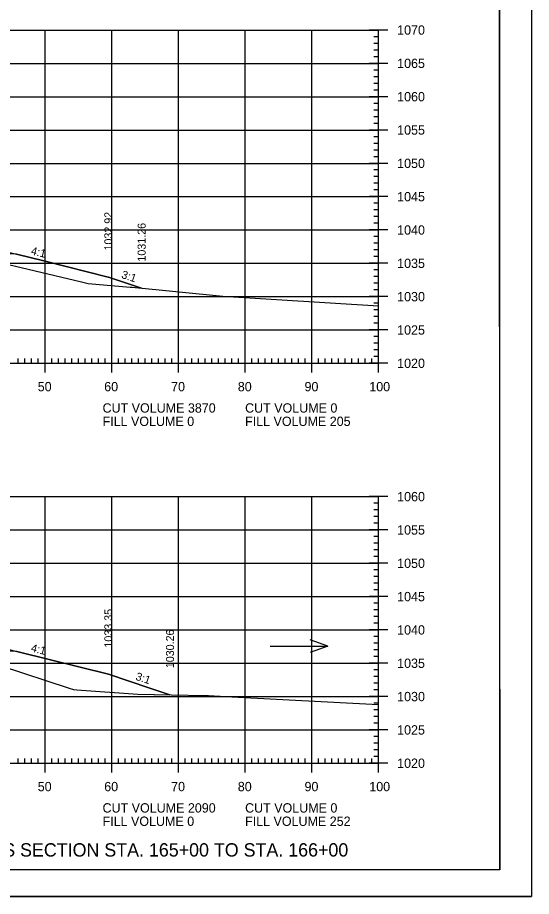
# Model space of a CAD drawing. Extents: x 1322838 to 1324533, y 339903 to 351025.
# Drawn here: x 1323789.6 to 1323866.6, y 346255.3 to 346387.2 of the extents above; entities that cross this region are included whole.
import ezdxf

# ---------------------------------------------------------------- set-up
doc = ezdxf.new("R2010")
doc.units = 0
for name, color, linetype in [('R_Axis', 7, 'Continuous'), ('R_Axis Annot', 7, 'Continuous'), ('R_Border', 7, 'Continuous'), ('R_Draft', 7, 'Continuous'), ('R_Exist Surface', 7, 'Continuous'), ('R_Fin Surface', 7, 'Continuous'), ('R_Fin Surface Annot', 7, 'Continuous'), ('R_Grid', 7, 'Continuous'), ('R_No Plot', 7, 'Continuous'), ('R_Water Annot', 7, 'Continuous')]:
    doc.layers.add(name, color=color, linetype=linetype)

msp = doc.modelspace()

# ---------------------------------------------------------------- linework, layer by layer
at = {"layer": 'R_Axis'}
for p, q in [((1323845.12, 346385.29), (1323842.32, 346385.29)), ((1323843.72, 346384.29), (1323843.02, 346384.29)), ((1323843.72, 346335.29), (1323843.72, 346385.29)), ((1323843.72, 346383.29), (1323843.02, 346383.29)), ((1323843.72, 346382.29), (1323843.02, 346382.29)), ((1323845.12, 346380.29), (1323842.32, 346380.29)), ((1323843.72, 346381.29), (1323843.02, 346381.29)), ((1323843.72, 346379.29), (1323843.02, 346379.29)), ((1323843.72, 346378.29), (1323843.02, 346378.29)), ((1323843.72, 346377.29), (1323843.02, 346377.29)), ((1323843.72, 346376.29), (1323843.02, 346376.29)), ((1323845.12, 346375.29), (1323842.32, 346375.29)), ((1323843.72, 346374.29), (1323843.02, 346374.29)), ((1323843.72, 346373.29), (1323843.02, 346373.29)), ((1323843.72, 346372.29), (1323843.02, 346372.29)), ((1323843.72, 346371.29), (1323843.02, 346371.29)), ((1323845.12, 346370.29), (1323842.32, 346370.29)), ((1323843.72, 346369.29), (1323843.02, 346369.29)), ((1323843.72, 346368.29), (1323843.02, 346368.29)), ((1323843.72, 346367.29), (1323843.02, 346367.29)), ((1323843.72, 346366.29), (1323843.02, 346366.29)), ((1323845.12, 346365.29), (1323842.32, 346365.29)), ((1323843.72, 346364.29), (1323843.02, 346364.29)), ((1323843.72, 346363.29), (1323843.02, 346363.29)), ((1323843.72, 346362.29), (1323843.02, 346362.29)), ((1323845.12, 346360.29), (1323842.32, 346360.29)), ((1323843.72, 346361.29), (1323843.02, 346361.29)), ((1323843.72, 346359.29), (1323843.02, 346359.29)), ((1323843.72, 346358.29), (1323843.02, 346358.29)), ((1323843.72, 346357.29), (1323843.02, 346357.29)), ((1323845.12, 346355.29), (1323842.32, 346355.29)), ((1323843.72, 346356.29), (1323843.02, 346356.29)), ((1323843.72, 346354.29), (1323843.02, 346354.29)), ((1323843.72, 346353.29), (1323843.02, 346353.29)), ((1323843.72, 346352.29), (1323843.02, 346352.29)), ((1323843.72, 346351.29), (1323843.02, 346351.29)), ((1323845.12, 346350.29), (1323842.32, 346350.29)), ((1323843.72, 346349.29), (1323843.02, 346349.29)), ((1323843.72, 346348.29), (1323843.02, 346348.29)), ((1323843.72, 346347.29), (1323843.02, 346347.29)), ((1323843.72, 346346.29), (1323843.02, 346346.29)), ((1323845.12, 346345.29), (1323842.32, 346345.29)), ((1323843.72, 346344.29), (1323843.02, 346344.29)), ((1323843.72, 346343.29), (1323843.02, 346343.29)), ((1323843.72, 346342.29), (1323843.02, 346342.29)), ((1323843.72, 346341.29), (1323843.02, 346341.29)), ((1323845.12, 346340.29), (1323842.32, 346340.29)), ((1323843.72, 346339.29), (1323843.02, 346339.29)), ((1323843.72, 346338.29), (1323843.02, 346338.29)), ((1323793.72, 346333.89), (1323793.72, 346336.69)), ((1323803.72, 346333.89), (1323803.72, 346336.69)), ((1323813.72, 346333.89), (1323813.72, 346336.69)), ((1323823.72, 346333.89), (1323823.72, 346336.69)), ((1323833.72, 346333.89), (1323833.72, 346336.69)), ((1323843.72, 346337.29), (1323843.02, 346337.29)), ((1323843.72, 346333.89), (1323843.72, 346336.69)), ((1323563.72, 346335.29), (1323843.72, 346335.29)), ((1323789.72, 346335.29), (1323789.72, 346335.99)), ((1323790.72, 346335.29), (1323790.72, 346335.99)), ((1323791.72, 346335.29), (1323791.72, 346335.99)), ((1323792.72, 346335.29), (1323792.72, 346335.99)), ((1323794.72, 346335.29), (1323794.72, 346335.99)), ((1323795.72, 346335.29), (1323795.72, 346335.99)), ((1323796.72, 346335.29), (1323796.72, 346335.99)), ((1323797.72, 346335.29), (1323797.72, 346335.99)), ((1323798.72, 346335.29), (1323798.72, 346335.99)), ((1323799.72, 346335.29), (1323799.72, 346335.99)), ((1323800.72, 346335.29), (1323800.72, 346335.99)), ((1323801.72, 346335.29), (1323801.72, 346335.99)), ((1323802.72, 346335.29), (1323802.72, 346335.99)), ((1323804.72, 346335.29), (1323804.72, 346335.99)), ((1323805.72, 346335.29), (1323805.72, 346335.99)), ((1323806.72, 346335.29), (1323806.72, 346335.99)), ((1323807.72, 346335.29), (1323807.72, 346335.99)), ((1323808.72, 346335.29), (1323808.72, 346335.99)), ((1323809.72, 346335.29), (1323809.72, 346335.99)), ((1323810.72, 346335.29), (1323810.72, 346335.99)), ((1323811.72, 346335.29), (1323811.72, 346335.99)), ((1323812.72, 346335.29), (1323812.72, 346335.99)), ((1323814.72, 346335.29), (1323814.72, 346335.99)), ((1323815.72, 346335.29), (1323815.72, 346335.99)), ((1323816.72, 346335.29), (1323816.72, 346335.99)), ((1323817.72, 346335.29), (1323817.72, 346335.99)), ((1323818.72, 346335.29), (1323818.72, 346335.99)), ((1323819.72, 346335.29), (1323819.72, 346335.99)), ((1323820.72, 346335.29), (1323820.72, 346335.99)), ((1323821.72, 346335.29), (1323821.72, 346335.99)), ((1323822.72, 346335.29), (1323822.72, 346335.99)), ((1323824.72, 346335.29), (1323824.72, 346335.99)), ((1323825.72, 346335.29), (1323825.72, 346335.99)), ((1323826.72, 346335.29), (1323826.72, 346335.99)), ((1323827.72, 346335.29), (1323827.72, 346335.99)), ((1323828.72, 346335.29), (1323828.72, 346335.99)), ((1323829.72, 346335.29), (1323829.72, 346335.99)), ((1323830.72, 346335.29), (1323830.72, 346335.99)), ((1323831.72, 346335.29), (1323831.72, 346335.99)), ((1323832.72, 346335.29), (1323832.72, 346335.99)), ((1323834.72, 346335.29), (1323834.72, 346335.99)), ((1323835.72, 346335.29), (1323835.72, 346335.99)), ((1323836.72, 346335.29), (1323836.72, 346335.99)), ((1323837.72, 346335.29), (1323837.72, 346335.99)), ((1323838.72, 346335.29), (1323838.72, 346335.99)), ((1323839.72, 346335.29), (1323839.72, 346335.99)), ((1323840.72, 346335.29), (1323840.72, 346335.99)), ((1323841.72, 346335.29), (1323841.72, 346335.99)), ((1323845.12, 346335.29), (1323842.32, 346335.29)), ((1323842.72, 346335.29), (1323842.72, 346335.99)), ((1323843.72, 346336.29), (1323843.02, 346336.29)), ((1323845.12, 346315.29), (1323842.32, 346315.29)), ((1323843.72, 346314.29), (1323843.02, 346314.29)), ((1323843.72, 346275.29), (1323843.72, 346315.29)), ((1323843.72, 346313.29), (1323843.02, 346313.29)), ((1323843.72, 346312.29), (1323843.02, 346312.29)), ((1323845.12, 346310.29), (1323842.32, 346310.29)), ((1323843.72, 346311.29), (1323843.02, 346311.29)), ((1323843.72, 346309.29), (1323843.02, 346309.29)), ((1323843.72, 346308.29), (1323843.02, 346308.29)), ((1323843.72, 346307.29), (1323843.02, 346307.29)), ((1323843.72, 346306.29), (1323843.02, 346306.29)), ((1323845.12, 346305.29), (1323842.32, 346305.29)), ((1323843.72, 346304.29), (1323843.02, 346304.29)), ((1323843.72, 346303.29), (1323843.02, 346303.29)), ((1323843.72, 346302.29), (1323843.02, 346302.29)), ((1323843.72, 346301.29), (1323843.02, 346301.29)), ((1323845.12, 346300.29), (1323842.32, 346300.29)), ((1323843.72, 346299.29), (1323843.02, 346299.29)), ((1323843.72, 346298.29), (1323843.02, 346298.29)), ((1323843.72, 346297.29), (1323843.02, 346297.29)), ((1323843.72, 346296.29), (1323843.02, 346296.29)), ((1323845.12, 346295.29), (1323842.32, 346295.29)), ((1323843.72, 346294.29), (1323843.02, 346294.29)), ((1323843.72, 346293.29), (1323843.02, 346293.29)), ((1323843.72, 346292.29), (1323843.02, 346292.29)), ((1323843.72, 346291.29), (1323843.02, 346291.29)), ((1323845.12, 346290.29), (1323842.32, 346290.29)), ((1323843.72, 346289.29), (1323843.02, 346289.29)), ((1323843.72, 346288.29), (1323843.02, 346288.29)), ((1323843.72, 346287.29), (1323843.02, 346287.29)), ((1323845.12, 346285.29), (1323842.32, 346285.29)), ((1323843.72, 346286.29), (1323843.02, 346286.29)), ((1323843.72, 346284.29), (1323843.02, 346284.29)), ((1323843.72, 346283.29), (1323843.02, 346283.29)), ((1323843.72, 346282.29), (1323843.02, 346282.29)), ((1323843.72, 346281.29), (1323843.02, 346281.29)), ((1323845.12, 346280.29), (1323842.32, 346280.29)), ((1323843.72, 346279.29), (1323843.02, 346279.29)), ((1323843.72, 346278.29), (1323843.02, 346278.29)), ((1323843.72, 346277.29), (1323843.02, 346277.29)), ((1323789.72, 346275.29), (1323789.72, 346275.99)), ((1323790.72, 346275.29), (1323790.72, 346275.99)), ((1323791.72, 346275.29), (1323791.72, 346275.99)), ((1323792.72, 346275.29), (1323792.72, 346275.99)), ((1323793.72, 346273.89), (1323793.72, 346276.69)), ((1323794.72, 346275.29), (1323794.72, 346275.99)), ((1323795.72, 346275.29), (1323795.72, 346275.99)), ((1323796.72, 346275.29), (1323796.72, 346275.99)), ((1323797.72, 346275.29), (1323797.72, 346275.99)), ((1323798.72, 346275.29), (1323798.72, 346275.99)), ((1323799.72, 346275.29), (1323799.72, 346275.99)), ((1323800.72, 346275.29), (1323800.72, 346275.99)), ((1323801.72, 346275.29), (1323801.72, 346275.99)), ((1323802.72, 346275.29), (1323802.72, 346275.99)), ((1323803.72, 346273.89), (1323803.72, 346276.69)), ((1323804.72, 346275.29), (1323804.72, 346275.99)), ((1323805.72, 346275.29), (1323805.72, 346275.99)), ((1323806.72, 346275.29), (1323806.72, 346275.99)), ((1323807.72, 346275.29), (1323807.72, 346275.99)), ((1323808.72, 346275.29), (1323808.72, 346275.99)), ((1323809.72, 346275.29), (1323809.72, 346275.99)), ((1323810.72, 346275.29), (1323810.72, 346275.99)), ((1323811.72, 346275.29), (1323811.72, 346275.99)), ((1323812.72, 346275.29), (1323812.72, 346275.99)), ((1323813.72, 346273.89), (1323813.72, 346276.69)), ((1323814.72, 346275.29), (1323814.72, 346275.99)), ((1323815.72, 346275.29), (1323815.72, 346275.99)), ((1323816.72, 346275.29), (1323816.72, 346275.99)), ((1323817.72, 346275.29), (1323817.72, 346275.99)), ((1323818.72, 346275.29), (1323818.72, 346275.99)), ((1323819.72, 346275.29), (1323819.72, 346275.99)), ((1323820.72, 346275.29), (1323820.72, 346275.99)), ((1323821.72, 346275.29), (1323821.72, 346275.99)), ((1323822.72, 346275.29), (1323822.72, 346275.99)), ((1323823.72, 346273.89), (1323823.72, 346276.69)), ((1323824.72, 346275.29), (1323824.72, 346275.99)), ((1323825.72, 346275.29), (1323825.72, 346275.99)), ((1323826.72, 346275.29), (1323826.72, 346275.99)), ((1323827.72, 346275.29), (1323827.72, 346275.99)), ((1323828.72, 346275.29), (1323828.72, 346275.99)), ((1323829.72, 346275.29), (1323829.72, 346275.99)), ((1323830.72, 346275.29), (1323830.72, 346275.99)), ((1323831.72, 346275.29), (1323831.72, 346275.99)), ((1323832.72, 346275.29), (1323832.72, 346275.99)), ((1323833.72, 346273.89), (1323833.72, 346276.69)), ((1323834.72, 346275.29), (1323834.72, 346275.99)), ((1323835.72, 346275.29), (1323835.72, 346275.99)), ((1323836.72, 346275.29), (1323836.72, 346275.99)), ((1323837.72, 346275.29), (1323837.72, 346275.99)), ((1323838.72, 346275.29), (1323838.72, 346275.99)), ((1323839.72, 346275.29), (1323839.72, 346275.99)), ((1323840.72, 346275.29), (1323840.72, 346275.99)), ((1323841.72, 346275.29), (1323841.72, 346275.99)), ((1323842.72, 346275.29), (1323842.72, 346275.99)), ((1323843.72, 346276.29), (1323843.02, 346276.29)), ((1323843.72, 346273.89), (1323843.72, 346276.69)), ((1323563.72, 346275.29), (1323843.72, 346275.29)), ((1323845.12, 346275.29), (1323842.32, 346275.29))]:
    msp.add_line(p, q, dxfattribs=at)
at = {"layer": 'R_Border'}
for q in [(1323861.9, 346464.75), (1323545.72, 346259.29)]:
    msp.add_line((1323861.9, 346259.29), q, dxfattribs=at)
at = {"layer": 'R_Exist Surface'}
for points in [[(1323788.27, 346350.1), (1323799.21, 346347.51), (1323800.2, 346347.28), (1323806.49, 346346.72), (1323806.77, 346346.69), (1323806.8, 346346.69), (1323820.4, 346345.36), (1323843.72, 346343.9)], [(1323787.02, 346289.94), (1323797.33, 346286.56), (1323797.99, 346286.34), (1323798.48, 346286.31), (1323807.62, 346285.66), (1323817.71, 346285.44), (1323818.22, 346285.44), (1323821.72, 346285.25), (1323843.72, 346284.12)]]:
    msp.add_lwpolyline(points, dxfattribs=at)
at = {"layer": 'R_Fin Surface'}
for points in [[(1323684.22, 346343.6), (1323691.84, 346344.87), (1323699.56, 346346.16), (1323706.22, 346347.26), (1323712.22, 346347.78), (1323713.09, 346347.86), (1323714.22, 346347.95), (1323714.22, 346347.95), (1323731.03, 346349.4), (1323743.72, 346350.49), (1323743.72, 346350.49), (1323754.58, 346351.42), (1323773.22, 346353.03), (1323774.49, 346353.14), (1323775.22, 346353.2), (1323781.22, 346353.71), (1323789.44, 346351.66), (1323793.72, 346350.59), (1323803.21, 346348.22), (1323803.22, 346348.21), (1323808.21, 346346.55)], [(1323635.42, 346300.57), (1323635.42, 346300.57), (1323635.42, 346300.57), (1323636.68, 346300.15), (1323684.22, 346284.3), (1323692.43, 346285.67), (1323706.22, 346287.97), (1323712.22, 346288.46), (1323714.22, 346288.63), (1323722.02, 346289.27), (1323743.69, 346291.05), (1323743.72, 346291.05), (1323756.38, 346292.1), (1323773.21, 346293.48), (1323773.22, 346293.48), (1323775.22, 346293.64), (1323781.22, 346294.14), (1323785.4, 346293.09), (1323789.5, 346292.07), (1323789.52, 346292.06), (1323794.53, 346290.81), (1323803.22, 346288.64), (1323809.42, 346286.57), (1323812.46, 346285.55)]]:
    msp.add_lwpolyline(points, dxfattribs=at)
at = {"layer": 'R_Grid'}
for p, q in [((1323563.72, 346385.29), (1323843.72, 346385.29)), ((1323793.72, 346335.29), (1323793.72, 346385.29)), ((1323803.72, 346335.29), (1323803.72, 346385.29)), ((1323813.72, 346335.29), (1323813.72, 346385.29)), ((1323823.72, 346335.29), (1323823.72, 346385.29)), ((1323833.72, 346335.29), (1323833.72, 346385.29)), ((1323843.72, 346335.29), (1323843.72, 346385.29)), ((1323563.72, 346380.29), (1323843.72, 346380.29)), ((1323563.72, 346375.29), (1323843.72, 346375.29)), ((1323563.72, 346370.29), (1323843.72, 346370.29)), ((1323563.72, 346365.29), (1323843.72, 346365.29)), ((1323563.72, 346360.29), (1323843.72, 346360.29)), ((1323563.72, 346355.29), (1323843.72, 346355.29)), ((1323563.72, 346350.29), (1323843.72, 346350.29)), ((1323563.72, 346345.29), (1323843.72, 346345.29)), ((1323563.72, 346340.29), (1323843.72, 346340.29)), ((1323563.72, 346335.29), (1323843.72, 346335.29)), ((1323563.72, 346315.29), (1323843.72, 346315.29)), ((1323793.72, 346275.29), (1323793.72, 346315.29)), ((1323803.72, 346275.29), (1323803.72, 346315.29)), ((1323813.72, 346275.29), (1323813.72, 346315.29)), ((1323823.72, 346275.29), (1323823.72, 346315.29)), ((1323833.72, 346275.29), (1323833.72, 346315.29)), ((1323843.72, 346275.29), (1323843.72, 346315.29)), ((1323563.72, 346310.29), (1323843.72, 346310.29)), ((1323563.72, 346305.29), (1323843.72, 346305.29)), ((1323563.72, 346300.29), (1323843.72, 346300.29)), ((1323563.72, 346295.29), (1323843.72, 346295.29)), ((1323563.72, 346290.29), (1323843.72, 346290.29)), ((1323563.72, 346285.29), (1323843.72, 346285.29)), ((1323563.72, 346280.29), (1323843.72, 346280.29)), ((1323563.72, 346275.29), (1323843.72, 346275.29))]:
    msp.add_line(p, q, dxfattribs=at)
at = {"layer": 'R_No Plot'}
msp.add_line((1323533.31, 346255.31), (1323866.65, 346255.31), dxfattribs=at)
for points in [[(1323533.31, 346468.65), (1323866.65, 346468.65), (1323866.65, 346255.31), (1323533.31, 346255.31)], [(1323779.64, 346464.75), (1323799.26, 346464.75), (1323799.26, 346454.87), (1323815.37, 346454.87), (1323838.57, 346454.87), (1323838.57, 346422.2), (1323861.77, 346422.2), (1323861.9, 346259.29), (1323545.72, 346259.29), (1323545.72, 346464.75)], [(1323768.58, 346351.29), (1323775.17, 346351.64), (1323776.94, 346351.73), (1323777.34, 346351.73), (1323779.95, 346351.69), (1323787.22, 346350.31), (1323788.27, 346350.1), (1323799.21, 346347.51), (1323800.2, 346347.28), (1323806.49, 346346.72), (1323806.77, 346346.69), (1323806.8, 346346.69), (1323808.21, 346346.55), (1323803.22, 346348.21), (1323803.21, 346348.22), (1323793.72, 346350.59), (1323789.44, 346351.66), (1323789.44, 346351.66), (1323775.22, 346351.91)], [(1323750.91, 346290.72), (1323753.23, 346290.91), (1323761.92, 346291.66), (1323771.15, 346292.03), (1323774.38, 346292.16), (1323777.05, 346292.09), (1323777.61, 346292.08), (1323785.71, 346290.22), (1323787.02, 346289.94), (1323797.33, 346286.56), (1323797.99, 346286.34), (1323798.48, 346286.31), (1323807.62, 346285.66), (1323812.46, 346285.55), (1323809.42, 346286.57), (1323803.22, 346288.64), (1323794.53, 346290.81), (1323789.52, 346292.06), (1323789.5, 346292.07), (1323775.22, 346292.35), (1323772.93, 346292.16), (1323772.92, 346293.29), (1323750.91, 346291.48)]]:
    msp.add_lwpolyline(points, close=True, dxfattribs=at)
at = {"layer": 'R_Water Annot'}
for p, q in [((1323836.15, 346292.85), (1323833.49, 346293.82)), ((1323827.46, 346292.85), (1323836.15, 346292.85)), ((1323836.15, 346292.85), (1323833.49, 346291.89))]:
    msp.add_line(p, q, dxfattribs=at)

# ---------------------------------------------------------------- texts
at = {"layer": 'R_Axis Annot'}
for s, p in [('1070', (1323846.52, 346384.59)), ('1065', (1323846.52, 346379.59)), ('1060', (1323846.52, 346374.59)), ('1055', (1323846.52, 346369.59)), ('1050', (1323846.52, 346364.59)), ('1045', (1323846.52, 346359.59)), ('1040', (1323846.52, 346354.59)), ('1035', (1323846.52, 346349.59)), ('1030', (1323846.52, 346344.59)), ('1025', (1323846.52, 346339.59)), ('1020', (1323846.52, 346334.59)), ('50', (1323792.63, 346331.09)), ('60', (1323802.6, 346331.09)), ('70', (1323812.63, 346331.09)), ('80', (1323822.63, 346331.09)), ('90', (1323832.63, 346331.09)), ('100', (1323842.34, 346331.09)), ('CUT VOLUME 3870', (1323802.35, 346327.89)), ('CUT VOLUME 0', (1323823.72, 346327.89)), ('FILL VOLUME 0', (1323802.35, 346325.89)), ('FILL VOLUME 205', (1323823.72, 346325.89)), ('1060', (1323846.52, 346314.59)), ('1055', (1323846.52, 346309.59)), ('1050', (1323846.52, 346304.59)), ('1045', (1323846.52, 346299.59)), ('1040', (1323846.52, 346294.59)), ('1035', (1323846.52, 346289.59)), ('1030', (1323846.52, 346284.59)), ('1025', (1323846.52, 346279.59)), ('1020', (1323846.52, 346274.59)), ('50', (1323792.63, 346271.09)), ('60', (1323802.6, 346271.09)), ('70', (1323812.63, 346271.09)), ('80', (1323822.63, 346271.09)), ('90', (1323832.63, 346271.09)), ('100', (1323842.34, 346271.09)), ('CUT VOLUME 2090', (1323802.35, 346267.89)), ('CUT VOLUME 0', (1323823.72, 346267.89)), ('FILL VOLUME 0', (1323802.35, 346265.89)), ('FILL VOLUME 252', (1323823.72, 346265.89))]:
    msp.add_text(s, height=1.4, dxfattribs=at).set_placement(p)
at = {"layer": 'R_Draft'}
msp.add_text('CROSS SECTION STA. 165+00 TO STA. 166+00', height=2, dxfattribs=at).set_placement((1323779.73, 346261.29))
at = {"layer": 'R_Fin Surface Annot'}
for s, rotation, p in [('1032.92', 90, (1323803.82, 346352.21)), ('1031.26', 90, (1323808.81, 346350.55)), ('4:1', 345.9637, (1323791.53, 346351.65)), ('3:1', 341.5687, (1323805.08, 346348.12)), ('1033.35', 90, (1323803.82, 346292.64)), ('1030.26', 90, (1323813.06, 346289.55)), ('4:1', 345.9636, (1323791.53, 346292.07)), ('3:1', 341.5651, (1323807.21, 346287.83))]:
    msp.add_text(s, height=1.2, rotation=rotation, dxfattribs=at).set_placement(p)

doc.saveas('drawing.dxf')
